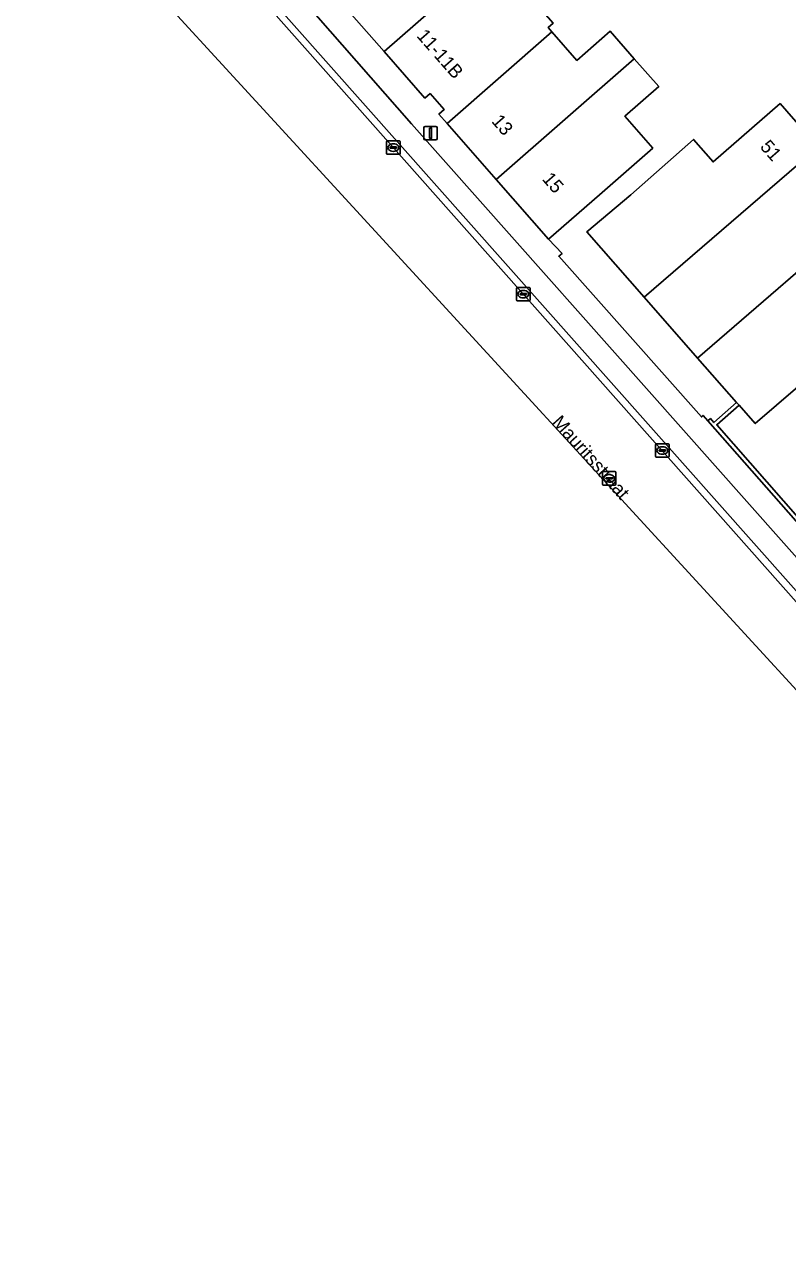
# Model space of a CAD drawing. Extents: x 160663 to 161506, y 382245 to 383291.
# Drawn here: x 160690.1 to 160746.6, y 383003.6 to 383094.3 of the extents above; entities that cross this region are included whole.
import ezdxf

# ---------------------------------------------------------------- set-up
doc = ezdxf.new("R2010")
doc.units = 0
for name, color, linetype in [('IMGEO_Berm_gesloten', 7, 'Continuous'), ('IMGEO_Erf', 7, 'Continuous'), ('IMGEO_Fietspad_gesloten', 7, 'Continuous'), ('IMGEO_Kolk', 7, 'Continuous'), ('IMGEO_Lichtmast', 7, 'Continuous'), ('IMGEO_Muur', 7, 'Continuous'), ('IMGEO_Openbare_ruimte_label', 7, 'Continuous'), ('IMGEO_Pand', 7, 'Continuous'), ('IMGEO_Pand_nummerreeks', 7, 'Continuous'), ('IMGEO_Rijbaan_lokaal_gesloten', 7, 'Continuous'), ('IMGEO_Rioolput', 7, 'Continuous'), ('IMGEO_Voetpad_open', 7, 'Continuous')]:
    doc.layers.add(name, color=color, linetype=linetype)

msp = doc.modelspace()

# ---------------------------------------------------------------- linework, layer by layer
at = {"layer": 'IMGEO_Berm_gesloten'}
msp.add_lwpolyline([(160691.872, 383117.281), (160690.98, 383116.666), (160694.714, 383111.885), (160698.642, 383106.855), (160700.685, 383104.38), (160701.821, 383103.003), (160707.188, 383096.777), (160756.002, 383041.721), (160767.962, 383028.335), (160768.358, 383028.694), (160762.53, 383035.176), (160707.345, 383097.37)], dxfattribs=at)
at = {"layer": 'IMGEO_Erf'}
for points in [[(160729.27, 383094.431), (160728.897, 383094.105), (160729.178, 383093.784), (160731.029, 383091.67), (160733.496, 383093.829), (160735.275, 383091.796), (160737.087, 383089.725), (160734.582, 383087.533), (160736.644, 383085.178), (160732.69, 383081.717), (160728.928, 383078.423), (160729.93, 383077.362), (160729.683, 383077.158), (160740.251, 383065.247), (160740.378, 383065.36), (160740.73, 383064.964), (160740.918, 383065.129), (160741.176, 383064.836), (160742.859, 383066.32), (160739.971, 383069.614), (160736.016, 383074.127), (160731.764, 383078.977), (160735.027, 383081.714), (160739.68, 383085.812), (160741.125, 383084.148), (160746.079, 383088.471), (160748.895, 383085.247)], [(160747.401, 383067.493), (160744.241, 383064.752), (160743.052, 383066.116), (160741.394, 383064.67), (160747.56, 383057.614)]]:
    msp.add_lwpolyline(points, dxfattribs=at)
at = {"layer": 'IMGEO_Fietspad_gesloten'}
for points in [[(160694.239, 383113.304), (160699.114, 383107.117), (160701.082, 383104.713), (160702.219, 383103.325), (160707.345, 383097.37), (160762.53, 383035.176), (160768.358, 383028.694), (160770.443, 383028.844), (160763.764, 383036.278), (160718.771, 383086.968)], [(160718.771, 383086.968), (160703.534, 383104.351), (160702.367, 383105.793), (160696.071, 383113.574)]]:
    msp.add_lwpolyline(points, dxfattribs=at)
at = {"layer": 'IMGEO_Kolk'}
for p, q in [((160716.927, 383084.785), (160716.927, 383085.637)), ((160717.002, 383085.711), (160717.854, 383085.711)), ((160717.928, 383085.637), (160717.928, 383084.785)), ((160717.854, 383084.711), (160717.002, 383084.711)), ((160717.186, 383085.205), (160717.186, 383085.217)), ((160717.624, 383085.168), (160717.226, 383085.168)), ((160717.229, 383085.254), (160717.627, 383085.254)), ((160717.438, 383084.931), (160717.413, 383084.931)), ((160717.415, 383085.491), (160717.44, 383085.491)), ((160717.67, 383085.217), (160717.67, 383085.205)), ((160726.554, 383073.925), (160726.554, 383074.777)), ((160726.629, 383074.851), (160727.481, 383074.851)), ((160727.555, 383074.777), (160727.555, 383073.925)), ((160727.481, 383073.851), (160726.629, 383073.851)), ((160726.813, 383074.345), (160726.813, 383074.357)), ((160727.251, 383074.308), (160726.853, 383074.308)), ((160726.856, 383074.394), (160727.254, 383074.394)), ((160727.065, 383074.071), (160727.04, 383074.071)), ((160727.042, 383074.631), (160727.067, 383074.631)), ((160727.297, 383074.357), (160727.297, 383074.345)), ((160736.856, 383062.34), (160736.856, 383063.192)), ((160736.931, 383063.266), (160737.783, 383063.266)), ((160737.344, 383063.046), (160737.369, 383063.046)), ((160737.857, 383063.192), (160737.857, 383062.34)), ((160737.783, 383062.266), (160736.931, 383062.266)), ((160737.115, 383062.76), (160737.115, 383062.772)), ((160737.553, 383062.723), (160737.155, 383062.723)), ((160737.158, 383062.809), (160737.556, 383062.809)), ((160737.367, 383062.486), (160737.342, 383062.486)), ((160737.599, 383062.772), (160737.599, 383062.76))]:
    msp.add_line(p, q, dxfattribs=at)
for points in [[(160716.927, 383084.785), (160716.927, 383085.637)], [(160717.002, 383085.711), (160717.854, 383085.711)], [(160717.928, 383085.637), (160717.928, 383084.785)], [(160717.854, 383084.711), (160717.002, 383084.711)], [(160726.554, 383073.925), (160726.554, 383074.777)], [(160726.629, 383074.851), (160727.481, 383074.851)], [(160727.555, 383074.777), (160727.555, 383073.925)], [(160727.481, 383073.851), (160726.629, 383073.851)], [(160736.856, 383062.34), (160736.856, 383063.192)], [(160736.931, 383063.266), (160737.783, 383063.266)], [(160737.857, 383063.192), (160737.857, 383062.34)], [(160737.783, 383062.266), (160736.931, 383062.266)]]:
    msp.add_lwpolyline(points, dxfattribs=at)
for centre, radius, start, end in [((160717.004, 383085.635), 0.0765, 91.55205, 178.44795), ((160717.004, 383085.635), 0.0765, 91.55205, 178.44795), ((160717.852, 383085.635), 0.0765, 1.55205, 88.44795), ((160717.852, 383085.635), 0.0765, 1.55205, 88.44795), ((160717.004, 383084.787), 0.0765, 181.55205, 268.44795), ((160717.004, 383084.787), 0.0765, 181.55205, 268.44795), ((160717.226, 383085.214), 0.0403, 85.87752, 175.75265), ((160717.223, 383085.204), 0.0366, 178.93798, 274.71019), ((160717.627, 383085.211), 0.043, 264.86636, 352.45326), ((160717.631, 383085.216), 0.0386, 1.73085, 96.63898), ((160717.852, 383084.787), 0.0765, 271.55205, 358.44795), ((160717.852, 383084.787), 0.0765, 271.55205, 358.44795), ((160726.631, 383074.775), 0.0765, 91.55205, 178.44795), ((160726.631, 383074.775), 0.0765, 91.55205, 178.44795), ((160727.479, 383074.775), 0.0765, 1.55205, 88.44795), ((160727.479, 383074.775), 0.0765, 1.55205, 88.44795), ((160726.631, 383073.927), 0.0765, 181.55205, 268.44795), ((160726.631, 383073.927), 0.0765, 181.55205, 268.44795), ((160726.853, 383074.354), 0.0403, 85.87752, 175.75265), ((160726.85, 383074.344), 0.0366, 178.93798, 274.71019), ((160727.254, 383074.351), 0.043, 264.86636, 352.45326), ((160727.258, 383074.356), 0.0386, 1.73085, 96.63898), ((160727.479, 383073.927), 0.0765, 271.55205, 358.44795), ((160727.479, 383073.927), 0.0765, 271.55205, 358.44795), ((160736.933, 383063.19), 0.0765, 91.55205, 178.44795), ((160736.933, 383063.19), 0.0765, 91.55205, 178.44795), ((160737.781, 383063.19), 0.0765, 1.55205, 88.44795), ((160737.781, 383063.19), 0.0765, 1.55205, 88.44795), ((160736.933, 383062.342), 0.0765, 181.55205, 268.44795), ((160736.933, 383062.342), 0.0765, 181.55205, 268.44795), ((160737.155, 383062.769), 0.0403, 85.87752, 175.75265), ((160737.152, 383062.759), 0.0366, 178.93798, 274.71019), ((160737.556, 383062.766), 0.043, 264.86636, 352.45326), ((160737.56, 383062.771), 0.0386, 1.73085, 96.63898), ((160737.781, 383062.342), 0.0765, 271.55205, 358.44795), ((160737.781, 383062.342), 0.0765, 271.55205, 358.44795)]:
    msp.add_arc(centre, radius, start, end, dxfattribs=at)
for centre, major_axis, ratio, start_param, end_param in [((160717.414, 383085.211), (-0.387, 0.002), 0.722429, 4.712389, 7.853982), ((160717.439, 383085.211), (-0.39, 0.002), 0.717154, 1.570796, 4.712389), ((160727.041, 383074.351), (-0.387, 0.002), 0.722429, 4.712389, 7.853982), ((160727.066, 383074.351), (-0.39, 0.002), 0.717154, 1.570796, 4.712389), ((160737.343, 383062.766), (-0.387, 0.002), 0.722429, 4.712389, 7.853982), ((160737.368, 383062.766), (-0.39, 0.002), 0.717154, 1.570796, 4.712389)]:
    msp.add_ellipse(centre, major_axis=major_axis, ratio=ratio, start_param=start_param, end_param=end_param, dxfattribs=at)
at = {"layer": 'IMGEO_Lichtmast'}
for p, q in [((160719.689, 383085.879), (160719.689, 383086.679)), ((160719.689, 383086.679), (160719.689, 383085.879)), ((160719.789, 383086.779), (160720.579, 383086.779)), ((160720.579, 383086.779), (160719.789, 383086.779)), ((160720.679, 383086.679), (160720.679, 383085.879)), ((160720.679, 383085.879), (160720.679, 383086.679)), ((160720.579, 383085.779), (160719.789, 383085.779)), ((160719.789, 383085.779), (160720.579, 383085.779))]:
    msp.add_line(p, q, dxfattribs=at)
msp.add_lwpolyline([(160720.109, 383086.654), (160720.259, 383086.654), (160720.259, 383085.904), (160720.109, 383085.904), (160720.109, 383086.654)], dxfattribs=at)
for centre, start, end in [((160719.789, 383086.679), 90, 180), ((160719.789, 383086.679), 90, 180), ((160720.579, 383086.679), 0, 90), ((160720.579, 383086.679), 360, 90), ((160719.789, 383085.879), 180, 270), ((160719.789, 383085.879), 180, 270), ((160720.579, 383085.879), 270, 0), ((160720.579, 383085.879), 270, 0)]:
    msp.add_arc(centre, 0.1, start, end, dxfattribs=at)
at = {"layer": 'IMGEO_Muur'}
msp.add_lwpolyline([(160747.804, 383056.924), (160747.992, 383057.089), (160747.748, 383057.366), (160749.42, 383058.859), (160749.218, 383059.06), (160747.56, 383057.614), (160741.394, 383064.67), (160743.052, 383066.116), (160742.859, 383066.32), (160741.176, 383064.836), (160740.918, 383065.129), (160740.73, 383064.964)], close=True, dxfattribs=at)
at = {"layer": 'IMGEO_Pand'}
for points in [[(160724.881, 383099.446), (160722.764, 383101.864), (160724.035, 383103.046), (160722.2, 383104.96), (160720.912, 383103.98), (160716.257, 383100.438), (160712.278, 383097.41), (160716.745, 383092.325)], [(160719.77, 383088.881), (160720.146, 383089.211), (160721.181, 383088.028), (160720.804, 383087.699), (160721.42, 383086.995), (160729.178, 383093.784), (160728.897, 383094.105), (160729.27, 383094.431), (160724.881, 383099.446), (160716.745, 383092.325)], [(160725.052, 383082.849), (160735.275, 383091.796), (160733.496, 383093.829), (160731.029, 383091.67), (160729.178, 383093.784), (160721.42, 383086.995)], [(160725.052, 383082.849), (160728.928, 383078.423), (160732.69, 383081.717), (160736.644, 383085.178), (160734.582, 383087.533), (160737.087, 383089.725), (160735.275, 383091.796)], [(160736.016, 383074.127), (160748.895, 383085.247), (160746.079, 383088.471), (160741.125, 383084.148), (160739.68, 383085.812), (160735.027, 383081.714), (160731.764, 383078.977)], [(160736.016, 383074.127), (160739.971, 383069.614), (160752.843, 383080.728), (160748.895, 383085.247)], [(160739.971, 383069.614), (160742.859, 383066.32), (160743.052, 383066.116), (160744.241, 383064.752), (160747.401, 383067.493), (160757.076, 383075.883), (160752.843, 383080.728)]]:
    msp.add_lwpolyline(points, close=True, dxfattribs=at)
at = {"layer": 'IMGEO_Rijbaan_lokaal_gesloten'}
for points in [[(160845.035, 382944.34), (160842.06, 382947.363), (160830.64, 382959.7), (160777.232, 383018.081), (160767.962, 383028.335), (160756.002, 383041.721), (160707.188, 383096.777), (160701.821, 383103.003), (160700.685, 383104.38), (160698.642, 383106.855), (160694.714, 383111.885), (160692.256, 383109.63)], [(160691.463, 383108.887), (160690.092, 383107.358), (160792.96, 382995.267), (160844.823, 382938.754), (160856.414, 382930.084)]]:
    msp.add_lwpolyline(points, dxfattribs=at)
at = {"layer": 'IMGEO_Rioolput'}
for p, q in [((160732.917, 383060.272), (160732.917, 383061.124)), ((160732.992, 383061.198), (160733.844, 383061.198)), ((160733.918, 383061.124), (160733.918, 383060.272)), ((160733.844, 383060.198), (160732.992, 383060.198)), ((160733.176, 383060.692), (160733.176, 383060.704)), ((160733.614, 383060.655), (160733.216, 383060.655)), ((160733.219, 383060.741), (160733.617, 383060.741)), ((160733.428, 383060.418), (160733.403, 383060.418)), ((160733.405, 383060.978), (160733.43, 383060.978)), ((160733.66, 383060.704), (160733.66, 383060.692))]:
    msp.add_line(p, q, dxfattribs=at)
for points in [[(160732.917, 383060.272), (160732.917, 383061.124)], [(160732.992, 383061.198), (160733.844, 383061.198)], [(160733.918, 383061.124), (160733.918, 383060.272)], [(160733.844, 383060.198), (160732.992, 383060.198)]]:
    msp.add_lwpolyline(points, dxfattribs=at)
for centre, radius, start, end in [((160732.994, 383061.122), 0.0765, 91.55205, 178.44795), ((160732.994, 383061.122), 0.0765, 91.55205, 178.44795), ((160733.842, 383061.122), 0.0765, 1.55205, 88.44795), ((160733.842, 383061.122), 0.0765, 1.55205, 88.44795), ((160732.994, 383060.274), 0.0765, 181.55205, 268.44795), ((160732.994, 383060.274), 0.0765, 181.55205, 268.44795), ((160733.216, 383060.701), 0.0403, 85.87752, 175.75265), ((160733.213, 383060.691), 0.0366, 178.93798, 274.71019), ((160733.617, 383060.698), 0.043, 264.86636, 352.45326), ((160733.621, 383060.703), 0.0386, 1.73085, 96.63898), ((160733.842, 383060.274), 0.0765, 271.55205, 358.44795), ((160733.842, 383060.274), 0.0765, 271.55205, 358.44795)]:
    msp.add_arc(centre, radius, start, end, dxfattribs=at)
for centre, major_axis, ratio, start_param, end_param in [((160733.404, 383060.698), (-0.387, 0.002), 0.722429, 4.712389, 7.853982), ((160733.429, 383060.698), (-0.39, 0.002), 0.717154, 1.570796, 4.712389)]:
    msp.add_ellipse(centre, major_axis=major_axis, ratio=ratio, start_param=start_param, end_param=end_param, dxfattribs=at)
at = {"layer": 'IMGEO_Voetpad_open'}
for points in [[(160729.683, 383077.158), (160729.93, 383077.362), (160728.928, 383078.423), (160725.052, 383082.849), (160721.42, 383086.995), (160720.804, 383087.699), (160721.181, 383088.028), (160720.146, 383089.211), (160719.77, 383088.881), (160716.745, 383092.325), (160712.278, 383097.41), (160711.54, 383098.301), (160707.523, 383102.879), (160703.85, 383107.038), (160696.863, 383114.947), (160697.047, 383117.288), (160694.71, 383115.543)], [(160696.071, 383113.574), (160702.367, 383105.793), (160703.534, 383104.351), (160718.771, 383086.968), (160763.764, 383036.278), (160770.443, 383028.844), (160772.34, 383028.989), (160771.029, 383030.453), (160747.966, 383056.336), (160748.161, 383056.502), (160747.804, 383056.924), (160740.73, 383064.964), (160740.378, 383065.36), (160740.251, 383065.247), (160729.683, 383077.158)]]:
    msp.add_lwpolyline(points, dxfattribs=at)

# ---------------------------------------------------------------- texts
at = {"layer": 'IMGEO_Openbare_ruimte_label'}
msp.add_text('Mauritsstraat', height=1, rotation=311.75725, dxfattribs=at).set_placement((160729.125, 383064.815))
at = {"layer": 'IMGEO_Pand_nummerreeks'}
for s, rotation, p in [('11-11B', 311.25939, (160719.103, 383093.459)), ('13', 311.21215, (160724.648, 383087.136)), ('51', 311.14078, (160744.548, 383085.238)), ('15', 311.21215, (160728.402, 383082.85))]:
    msp.add_text(s, height=1, rotation=rotation, dxfattribs=at).set_placement(p)

doc.saveas('drawing.dxf')
